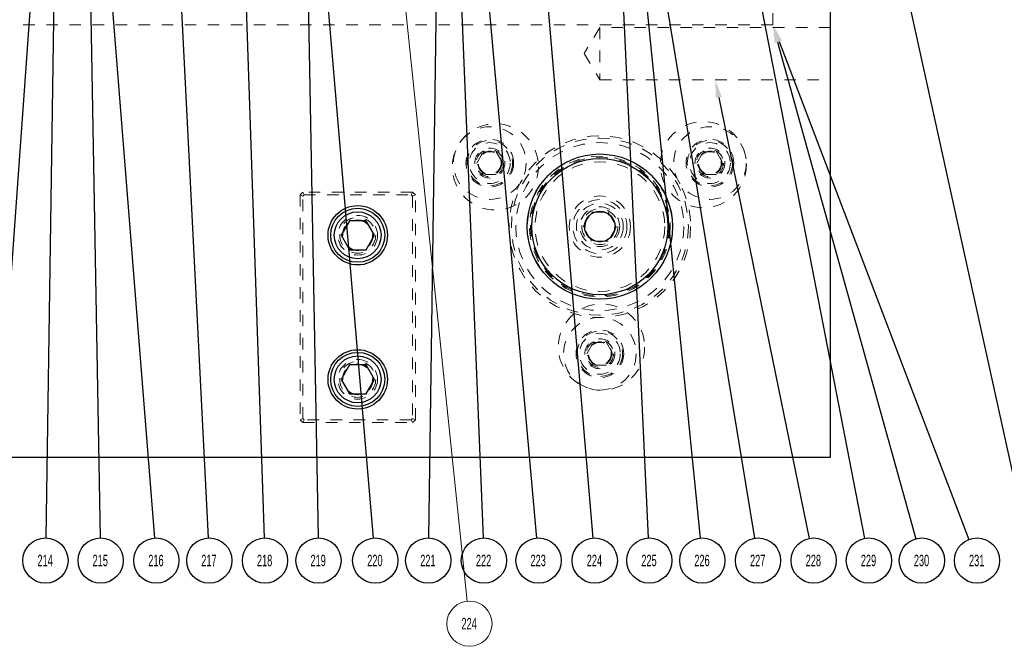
# Model space of a CAD drawing. Header units: inches. Extents: x 1880 to 2363, y -453 to -54.
# Tile 921 of 1056: x 2123.52 to 2132.06, y -428.88 to -423.44. Entities that reach past the tile are written whole.
import ezdxf

# ---------------------------------------------------------------- set-up
doc = ezdxf.new("R2010")
doc.units = ezdxf.units.IN
doc.header["$LTSCALE"] = 0.5
doc.header["$MEASUREMENT"] = 0
doc.linetypes.add('HIDDEN', pattern=[0.225, 0.15, -0.075])
for name, color, linetype in [('DSS-M-S', 53, 'Continuous'), ('DST-M-S', 53, 'Continuous'), ('PBU-M-S', 8, 'Continuous'), ('SID-M-S', 105, 'Continuous'), ('SVF-M-S', 8, 'Continuous')]:
    doc.layers.add(name, color=color, linetype=linetype)
doc.styles.add('SLDTEXTSTYLE0', font='TXT', dxfattribs={"width": 0.595745})

msp = doc.modelspace()

# ---------------------------------------------------------------- linework, layer by layer
at = {"color": 7, "linetype": 'Continuous', "lineweight": 0}
msp.add_line((2126.60407, -420.80033), (2127.40281, -428.48408), dxfattribs=at)
at = {"color": 0, "linetype": 'Continuous', "lineweight": 0}
msp.add_circle((2127.42308, -428.67903), 0.196, dxfattribs=at)
at = {"layer": 'DSS-M-S', "linetype": 'HIDDEN', "lineweight": 18}
for radius in [0.76772, 0.72835, 0.61024, 0.2655, 0.172]:
    msp.add_circle((2128.55381, -425.23517), radius, dxfattribs=at)
at = {"layer": 'DST-M-S', "linetype": 'Continuous', "lineweight": 25}
for p, q in [((2130.55381, -427.23517), (2130.55381, -413.23517)), ((2118.05381, -427.23517), (2130.55381, -427.23517))]:
    msp.add_line(p, q, dxfattribs=at)
at = {"layer": 'DST-M-S', "linetype": 'HIDDEN', "lineweight": 18}
for p, q in [((2128.55381, -423.50862), (2128.41768, -423.73517)), ((2128.55381, -423.50862), (2128.55381, -423.96172)), ((2130.55381, -423.50862), (2128.55381, -423.50862)), ((2128.41768, -423.73517), (2128.55381, -423.96172)), ((2128.55381, -423.96172), (2130.55381, -423.96172)), ((2125.97881, -424.93517), (2125.95381, -424.96017)), ((2125.95381, -424.96017), (2125.95381, -426.91017)), ((2125.97881, -424.97052), (2125.95381, -424.96017)), ((2126.92881, -424.93517), (2125.97881, -424.93517)), ((2125.98916, -424.96017), (2125.97881, -424.93517)), ((2125.97881, -424.97052), (2125.98916, -424.96017)), ((2125.98916, -424.96017), (2126.91845, -424.96017)), ((2126.91845, -424.96017), (2126.92881, -424.93517)), ((2126.91845, -424.96017), (2126.92881, -424.97052)), ((2126.95381, -424.96017), (2126.92881, -424.93517)), ((2126.92881, -424.97052), (2126.95381, -424.96017)), ((2126.95381, -426.91017), (2126.95381, -424.96017)), ((2125.97881, -426.89981), (2125.97881, -424.97052)), ((2126.92881, -424.97052), (2126.92881, -426.89981)), ((2125.95381, -426.91017), (2125.97881, -426.89981)), ((2125.95381, -426.91017), (2125.97881, -426.93517)), ((2125.98916, -426.91017), (2125.97881, -426.89981)), ((2125.97881, -426.93517), (2125.98916, -426.91017)), ((2126.91845, -426.91017), (2125.98916, -426.91017)), ((2126.92881, -426.89981), (2126.91845, -426.91017)), ((2126.92881, -426.93517), (2126.91845, -426.91017)), ((2126.95381, -426.91017), (2126.92881, -426.89981)), ((2126.92881, -426.93517), (2126.95381, -426.91017)), ((2125.97881, -426.93517), (2126.92881, -426.93517))]:
    msp.add_line(p, q, dxfattribs=at)
for centre, radius in [((2127.59913, -424.68399), 0.09843), ((2129.50848, -424.68399), 0.09843), ((2126.45381, -425.31017), 0.172), ((2126.45381, -425.31017), 0.1285), ((2128.55381, -426.33753), 0.09843), ((2126.45381, -426.56017), 0.172), ((2126.45381, -426.56017), 0.1285)]:
    msp.add_circle(centre, radius, dxfattribs=at)
at = {"layer": 'DST-M-S', "linetype": 'Continuous', "lineweight": 25}
for centre, radius in [((2128.55381, -425.23517), 0.62992), ((2126.45381, -425.31017), 0.2575), ((2126.45381, -426.56017), 0.2575)]:
    msp.add_circle(centre, radius, dxfattribs=at)
at = {"layer": 'PBU-M-S', "linetype": 'HIDDEN', "lineweight": 18}
for p, q in [((2130.05381, -423.48517), (2130.05381, -416.98517)), ((2118.55381, -423.48517), (2130.05381, -423.48517))]:
    msp.add_line(p, q, dxfattribs=at)
at = {"layer": 'SID-M-S'}
for p, q in [((2129.39148, -414.91489), (2132.25581, -427.93977)), ((2128.40255, -415.87038), (2128.97375, -427.93542)), ((2123.86497, -420.19049), (2123.74899, -427.93522)), ((2124.08308, -420.19049), (2124.22077, -427.93523)), ((2123.82208, -420.43801), (2123.28194, -427.9357)), ((2124.09763, -420.43792), (2124.69162, -427.93581)), ((2124.77517, -420.37097), (2125.15685, -427.93544)), ((2125.38415, -420.38242), (2125.64285, -427.93531)), ((2128.69442, -420.69039), (2129.42304, -427.93618)), ((2125.98163, -420.82614), (2126.11029, -427.93523)), ((2127.16909, -420.83777), (2127.06837, -427.93522)), ((2127.36774, -420.83516), (2128.00448, -427.93598)), ((2127.8919, -420.80062), (2128.49301, -427.93589)), ((2128.72907, -420.83911), (2129.89376, -427.93778)), ((2125.99211, -420.9606), (2126.58924, -427.93591)), ((2127.26012, -421.00765), (2127.5405, -427.93536)), ((2129.60318, -421.51331), (2130.84921, -427.93878)), ((2130.09561, -423.63546), (2131.29363, -427.94237)), ((2130.10936, -423.63094), (2131.75456, -427.94804)), ((2129.58513, -424.11454), (2130.36898, -427.93919))]:
    msp.add_line(p, q, dxfattribs=at)
at = {"layer": 'SID-M-S', "color": 0}
for centre in [(2123.74606, -428.1312), (2124.22426, -428.1312), (2124.7071, -428.1312), (2125.16672, -428.1312), (2125.64956, -428.1312), (2126.11383, -428.1312), (2126.60596, -428.1312), (2127.06559, -428.1312), (2127.54843, -428.1312), (2128.02198, -428.1312), (2128.50947, -428.1312), (2128.98302, -428.1312), (2129.44265, -428.1312), (2129.92549, -428.1312), (2130.40833, -428.1312), (2130.88653, -428.1312), (2131.34615, -428.1312), (2131.82435, -428.1312)]:
    msp.add_circle(centre, 0.196, dxfattribs=at)
at = {"layer": 'SID-M-S'}
for points in [[(2130.08506, -423.6402), (2130.05381, -423.48517), (2130.08506, -423.6402), (2130.13366, -423.62168)], [(2130.07056, -423.64243), (2130.05381, -423.48517), (2130.07056, -423.64243), (2130.12066, -423.62849)], [(2129.55966, -424.11976), (2129.55381, -423.96172), (2129.55966, -424.11976), (2129.6106, -424.10932)]]:
    msp.add_solid(points, dxfattribs=at)
at = {"layer": 'SVF-M-S', "linetype": 'HIDDEN', "lineweight": 18}
for p, q in [((2127.48548, -424.68399), (2127.54231, -424.58556)), ((2127.48548, -424.68399), (2127.54231, -424.58556)), ((2127.54231, -424.58556), (2127.65596, -424.58556)), ((2127.54231, -424.58556), (2127.65596, -424.58556)), ((2127.65596, -424.58556), (2127.71279, -424.68399)), ((2127.65596, -424.58556), (2127.71279, -424.68399)), ((2129.39483, -424.68399), (2129.45166, -424.58556)), ((2129.39483, -424.68399), (2129.45166, -424.58556)), ((2129.45166, -424.58556), (2129.56531, -424.58556)), ((2129.45166, -424.58556), (2129.56531, -424.58556)), ((2129.56531, -424.58556), (2129.62213, -424.68399)), ((2129.56531, -424.58556), (2129.62213, -424.68399)), ((2127.54231, -424.78241), (2127.48548, -424.68399)), ((2127.54231, -424.78241), (2127.48548, -424.68399)), ((2127.71279, -424.68399), (2127.65596, -424.78241)), ((2127.71279, -424.68399), (2127.65596, -424.78241)), ((2129.45166, -424.78241), (2129.39483, -424.68399)), ((2129.45166, -424.78241), (2129.39483, -424.68399)), ((2129.62213, -424.68399), (2129.56531, -424.78241)), ((2129.62213, -424.68399), (2129.56531, -424.78241)), ((2127.65596, -424.78241), (2127.54231, -424.78241)), ((2127.65596, -424.78241), (2127.54231, -424.78241)), ((2129.56531, -424.78241), (2129.45166, -424.78241)), ((2129.56531, -424.78241), (2129.45166, -424.78241)), ((2128.40947, -425.23517), (2128.48164, -425.11017)), ((2128.48164, -425.11017), (2128.62598, -425.11017)), ((2128.62598, -425.11017), (2128.69815, -425.23517)), ((2128.48164, -425.36017), (2128.40947, -425.23517)), ((2128.69815, -425.23517), (2128.62598, -425.36017)), ((2128.62598, -425.36017), (2128.48164, -425.36017)), ((2128.44016, -426.33753), (2128.49698, -426.2391)), ((2128.44016, -426.33753), (2128.49698, -426.2391)), ((2128.49698, -426.2391), (2128.61063, -426.2391)), ((2128.49698, -426.2391), (2128.61063, -426.2391)), ((2128.61063, -426.2391), (2128.66746, -426.33753)), ((2128.61063, -426.2391), (2128.66746, -426.33753)), ((2128.49698, -426.43596), (2128.44016, -426.33753)), ((2128.49698, -426.43596), (2128.44016, -426.33753)), ((2128.66746, -426.33753), (2128.61063, -426.43596)), ((2128.66746, -426.33753), (2128.61063, -426.43596)), ((2128.61063, -426.43596), (2128.49698, -426.43596)), ((2128.61063, -426.43596), (2128.49698, -426.43596))]:
    msp.add_line(p, q, dxfattribs=at)
at = {"layer": 'SVF-M-S', "linetype": 'Continuous', "lineweight": 25}
for p, q in [((2126.38164, -425.18517), (2126.30947, -425.31017)), ((2126.52598, -425.18517), (2126.38164, -425.18517)), ((2126.59815, -425.31017), (2126.52598, -425.18517)), ((2126.30947, -425.31017), (2126.38164, -425.43517)), ((2126.52598, -425.43517), (2126.59815, -425.31017)), ((2126.38164, -425.43517), (2126.52598, -425.43517)), ((2126.38164, -426.43517), (2126.30947, -426.56017)), ((2126.52598, -426.43517), (2126.38164, -426.43517)), ((2126.59815, -426.56017), (2126.52598, -426.43517)), ((2126.30947, -426.56017), (2126.38164, -426.68517)), ((2126.52598, -426.68517), (2126.59815, -426.56017)), ((2126.38164, -426.68517), (2126.52598, -426.68517))]:
    msp.add_line(p, q, dxfattribs=at)
at = {"layer": 'SVF-M-S', "linetype": 'HIDDEN', "lineweight": 18}
for centre, radius in [((2127.64799, -424.71717), 0.37402), ((2129.45108, -424.69786), 0.37402), ((2127.59913, -424.68399), 0.31496), ((2128.55381, -425.23517), 0.7874), ((2129.50848, -424.68399), 0.31496), ((2127.59913, -424.68399), 0.20669), ((2127.59913, -424.68399), 0.19685), ((2127.59913, -424.68399), 0.19685), ((2127.59913, -424.68399), 0.17717), ((2127.59913, -424.68399), 0.17717), ((2129.50848, -424.68399), 0.20669), ((2129.50848, -424.68399), 0.19685), ((2129.50848, -424.68399), 0.19685), ((2129.50848, -424.68399), 0.17717), ((2129.50848, -424.68399), 0.17717), ((2127.59913, -424.68399), 0.12992), ((2127.59913, -424.68399), 0.11811), ((2127.59913, -424.68399), 0.11811), ((2127.59913, -424.68399), 0.10289), ((2127.59913, -424.68399), 0.10289), ((2127.59913, -424.68399), 0.10262), ((2127.59913, -424.68399), 0.10262), ((2127.59913, -424.68399), 0.1021), ((2127.59913, -424.68399), 0.1021), ((2128.55381, -425.23517), 0.62932), ((2129.50848, -424.68399), 0.12992), ((2129.50848, -424.68399), 0.11811), ((2129.50848, -424.68399), 0.11811), ((2129.50848, -424.68399), 0.10289), ((2129.50848, -424.68399), 0.10289), ((2129.50848, -424.68399), 0.10262), ((2129.50848, -424.68399), 0.10262), ((2129.50848, -424.68399), 0.1021), ((2129.50848, -424.68399), 0.1021), ((2128.55381, -425.23517), 0.60095), ((2128.55381, -425.23517), 0.56218), ((2128.55381, -425.23517), 0.23438), ((2128.55381, -425.23517), 0.20313), ((2128.55381, -425.23517), 0.15625), ((2128.55381, -425.23517), 0.13297), ((2128.55381, -425.23517), 0.1327), ((2128.55381, -425.23517), 0.13218), ((2128.55381, -425.23517), 0.1285), ((2126.45381, -425.31017), 0.15625), ((2126.45381, -425.31017), 0.13297), ((2126.45381, -425.31017), 0.1327), ((2126.45381, -425.31017), 0.13218), ((2128.56786, -426.28017), 0.37402), ((2128.55381, -426.33753), 0.31496), ((2128.55381, -426.33753), 0.20669), ((2128.55381, -426.33753), 0.19685), ((2128.55381, -426.33753), 0.19685), ((2128.55381, -426.33753), 0.17717), ((2128.55381, -426.33753), 0.17717), ((2128.55381, -426.33753), 0.12992), ((2128.55381, -426.33753), 0.11811), ((2128.55381, -426.33753), 0.11811), ((2128.55381, -426.33753), 0.10289), ((2128.55381, -426.33753), 0.10289), ((2128.55381, -426.33753), 0.10262), ((2128.55381, -426.33753), 0.10262), ((2128.55381, -426.33753), 0.1021), ((2128.55381, -426.33753), 0.1021), ((2126.45381, -426.56017), 0.15625), ((2126.45381, -426.56017), 0.13297), ((2126.45381, -426.56017), 0.1327), ((2126.45381, -426.56017), 0.13218)]:
    msp.add_circle(centre, radius, dxfattribs=at)
at = {"layer": 'SVF-M-S', "linetype": 'Continuous', "lineweight": 25}
for centre, radius in [((2128.55381, -425.23517), 0.59055), ((2126.45381, -425.31017), 0.23438), ((2126.45381, -425.31017), 0.20312), ((2128.55381, -425.23517), 0.13287), ((2126.45381, -426.56017), 0.23438), ((2126.45381, -426.56017), 0.20312)]:
    msp.add_circle(centre, radius, dxfattribs=at)

# ---------------------------------------------------------------- texts
at = {"color": 0, "linetype": 'Continuous', "lineweight": 0, "insert": (2127.42005, -428.62866), "char_height": 0.1, "attachment_point": 2, "style": 'SLDTEXTSTYLE0'}
msp.add_mtext('224', dxfattribs=at)
at = {"layer": 'SID-M-S', "color": 0, "char_height": 0.1, "attachment_point": 2, "style": 'SLDTEXTSTYLE0'}
for s, insert in [('214', (2123.74304, -428.08082)), ('215', (2124.22124, -428.08082)), ('216', (2124.70408, -428.08082)), ('217', (2125.1637, -428.08082)), ('218', (2125.64654, -428.08082)), ('219', (2126.11081, -428.08082)), ('220', (2126.60294, -428.08082)), ('221', (2127.06257, -428.08082)), ('222', (2127.54541, -428.08082)), ('223', (2128.01896, -428.08082)), ('224', (2128.50645, -428.08082)), ('225', (2128.98, -428.08082)), ('226', (2129.43963, -428.08082)), ('227', (2129.92247, -428.08082)), ('228', (2130.40531, -428.08082)), ('229', (2130.88351, -428.08082)), ('230', (2131.34313, -428.08082)), ('231', (2131.82133, -428.08082))]:
    msp.add_mtext(s, dxfattribs=dict(at, insert=insert))

doc.saveas('drawing.dxf')
